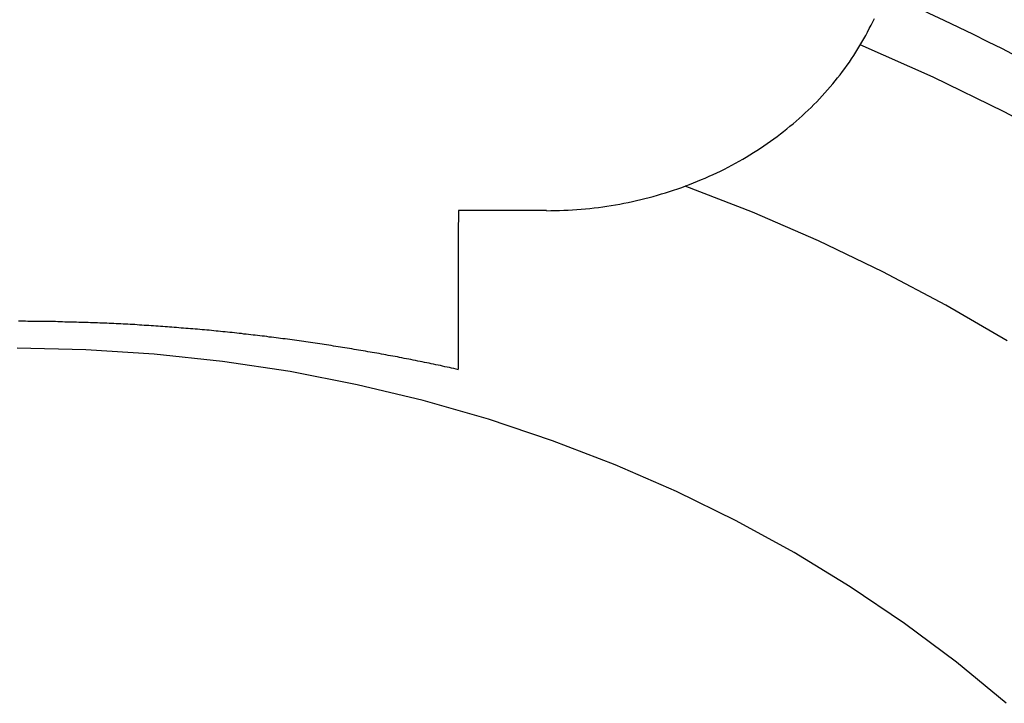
# Model space of a CAD drawing. Extents: x 1107 to 4046, y 937 to 3355.
# Tile 444 of 656: x 2173.49 to 2179.07, y 2666.02 to 2669.89. Entities that reach past the tile are written whole.
import ezdxf

# ---------------------------------------------------------------- set-up
doc = ezdxf.new("R2010")
doc.units = 0
doc.layers.add('KF_VIDA_L___C_REAR', color=7, linetype='CONTINUOUS')

# ---------------------------------------------------------------- blocks, each defined once
blk = doc.blocks.new('KF_VIDA_L___C_REAR')
at = {"layer": 'KF_VIDA_L___C_REAR'}
for p, q in [((-11, 979.598444), (-11, 979.532402)), ((-10.5, 979.598444), (-11, 979.598444))]:
    blk.add_line(p, q, dxfattribs=at)
for points in [[(-10.5, 979.598, 0), (-10.4755, 979.599, 0), (-10.4509, 979.599, 0), (-10.4264, 979.6, 0), (-10.4019, 979.601, 0), (-10.3774, 979.602, 0), (-10.3529, 979.603, 0), (-10.3284, 979.605, 0), (-10.304, 979.607, 0), (-10.2796, 979.609, 0), (-10.2552, 979.611, 0), (-10.2308, 979.614, 0), (-10.2065, 979.617, 0), (-10.1823, 979.62, 0), (-10.1581, 979.624, 0), (-10.1339, 979.628, 0), (-10.1098, 979.632, 0), (-10.0858, 979.636, 0), (-10.0618, 979.641, 0), (-10.0379, 979.645, 0), (-10.014, 979.65, 0), (-9.99027, 979.656, 0), (-9.96657, 979.661, 0), (-9.94296, 979.667, 0), (-9.91943, 979.673, 0), (-9.89599, 979.679, 0), (-9.87264, 979.686, 0), (-9.84938, 979.693, 0), (-9.82622, 979.7, 0), (-9.80316, 979.707, 0), (-9.78021, 979.715, 0), (-9.75737, 979.722, 0), (-9.73463, 979.73, 0), (-9.71202, 979.739, 0), (-9.68952, 979.747, 0), (-9.66714, 979.756, 0), (-9.64489, 979.765, 0), (-9.62277, 979.774, 0), (-9.60078, 979.783, 0), (-9.57892, 979.793, 0), (-9.55721, 979.803, 0), (-9.53563, 979.813, 0), (-9.5142, 979.823, 0), (-9.49292, 979.834, 0), (-9.47179, 979.845, 0), (-9.45082, 979.856, 0), (-9.43, 979.867, 0), (-9.40935, 979.879, 0), (-9.38886, 979.89, 0), (-9.36854, 979.902, 0), (-9.34838, 979.914, 0), (-9.3284, 979.927, 0), (-9.3086, 979.939, 0), (-9.28898, 979.952, 0), (-9.26954, 979.965, 0), (-9.25028, 979.978, 0), (-9.23121, 979.992, 0), (-9.21234, 980.005, 0), (-9.19365, 980.019, 0), (-9.17517, 980.033, 0), (-9.15688, 980.047, 0), (-9.1388, 980.061, 0), (-9.12092, 980.076, 0), (-9.10325, 980.091, 0), (-9.08579, 980.106, 0), (-9.06854, 980.121, 0), (-9.05151, 980.136, 0), (-9.03469, 980.152, 0), (-9.0181, 980.167, 0), (-9.00173, 980.183, 0), (-8.98558, 980.199, 0), (-8.96967, 980.215, 0), (-8.95398, 980.232, 0), (-8.93853, 980.248, 0), (-8.92331, 980.265, 0), (-8.90833, 980.282, 0), (-8.89358, 980.299, 0), (-8.87909, 980.316, 0), (-8.86483, 980.333, 0), (-8.85082, 980.351, 0), (-8.83706, 980.368, 0), (-8.82355, 980.386, 0), (-8.81029, 980.404, 0), (-8.79729, 980.422, 0), (-8.78454, 980.44, 0), (-8.77205, 980.458, 0), (-8.75983, 980.477, 0), (-8.74786, 980.495, 0), (-8.73616, 980.514, 0), (-8.72472, 980.533, 0), (-8.71355, 980.552, 0), (-8.70265, 980.571, 0), (-8.69202, 980.59, 0), (-8.68166, 980.609, 0), (-8.67158, 980.629, 0), (-8.66177, 980.648, 0), (-8.65224, 980.668, 0), (-8.64299, 980.687, 0)], [(-7.83505, 980.472, 0), (-7.91686, 980.514, 0), (-7.99908, 980.555, 0), (-8.08172, 980.596, 0), (-8.16476, 980.636, 0), (-8.24821, 980.676, 0), (-8.33204, 980.715, 0), (-8.41627, 980.754, 0), (-8.50087, 980.791, 0), (-8.58585, 980.828, 0)], [(-7.51335, 979.948, 0), (-7.90674, 980.158, 0), (-8.31003, 980.355, 0), (-8.7225, 980.537, 0)], [(-7.89109, 978.862, 0), (-8.23793, 979.064, 0), (-8.59445, 979.253, 0), (-8.95997, 979.428, 0), (-9.33383, 979.59, 0), (-9.71534, 979.737, 0)], [(-11, 978.7, 0), (-11, 978.7, 0), (-11, 978.7, 0), (-11, 978.7, 0), (-11, 978.7, 0), (-11, 978.7, 0), (-11, 978.701, 0), (-11, 978.701, 0), (-11, 978.701, 0), (-11, 978.701, 0), (-11, 978.702, 0), (-11, 978.702, 0), (-11, 978.702, 0), (-11, 978.703, 0), (-11, 978.703, 0), (-11, 978.704, 0), (-11, 978.704, 0), (-11, 978.705, 0), (-11, 978.705, 0), (-11, 978.706, 0), (-11, 978.706, 0), (-11, 978.707, 0), (-11, 978.707, 0), (-11, 978.708, 0), (-11, 978.709, 0), (-11, 978.71, 0), (-11, 978.71, 0), (-11, 978.711, 0), (-11, 978.712, 0), (-11, 978.713, 0), (-11, 978.714, 0), (-11, 978.714, 0), (-11, 978.715, 0), (-11, 978.716, 0), (-11, 978.717, 0), (-11, 978.718, 0), (-11, 978.719, 0), (-11, 978.72, 0), (-11, 978.721, 0), (-11, 978.722, 0), (-11, 978.723, 0), (-11, 978.725, 0), (-11, 978.726, 0), (-11, 978.727, 0), (-11, 978.728, 0), (-11, 978.729, 0), (-11, 978.731, 0), (-11, 978.732, 0), (-11, 978.733, 0), (-11, 978.734, 0), (-11, 978.736, 0), (-11, 978.737, 0), (-11, 978.739, 0), (-11, 978.74, 0), (-11, 978.741, 0), (-11, 978.743, 0), (-11, 978.744, 0), (-11, 978.746, 0), (-11, 978.748, 0), (-11, 978.749, 0), (-11, 978.751, 0), (-11, 978.752, 0), (-11, 978.754, 0), (-11, 978.756, 0), (-11, 978.757, 0), (-11, 978.759, 0), (-11, 978.761, 0), (-11, 978.763, 0), (-11, 978.765, 0), (-11, 978.766, 0), (-11, 978.768, 0), (-11, 978.77, 0), (-11, 978.772, 0), (-11, 978.774, 0), (-11, 978.776, 0), (-11, 978.778, 0), (-11, 978.78, 0), (-11, 978.783, 0), (-11, 978.785, 0), (-11, 978.787, 0), (-11, 978.789, 0), (-11, 978.792, 0), (-11, 978.794, 0), (-11, 978.796, 0), (-11, 978.799, 0), (-11, 978.801, 0), (-11, 978.803, 0), (-11, 978.806, 0), (-11, 978.808, 0), (-11, 978.811, 0), (-11, 978.813, 0), (-11, 978.816, 0), (-11, 978.819, 0), (-11, 978.821, 0), (-11, 978.824, 0), (-11, 978.827, 0), (-11, 978.829, 0), (-11, 978.832, 0), (-11, 978.835, 0), (-11, 978.838, 0), (-11, 978.841, 0), (-11, 978.843, 0), (-11, 978.846, 0), (-11, 978.849, 0), (-11, 978.852, 0), (-11, 978.855, 0), (-11, 978.858, 0), (-11, 978.861, 0), (-11, 978.864, 0), (-11, 978.867, 0), (-11, 978.87, 0), (-11, 978.873, 0), (-11, 978.877, 0), (-11, 978.88, 0), (-11, 978.883, 0), (-11, 978.886, 0), (-11, 978.889, 0), (-11, 978.893, 0), (-11, 978.896, 0), (-11, 978.899, 0), (-11, 978.903, 0), (-11, 978.906, 0), (-11, 978.909, 0), (-11, 978.913, 0), (-11, 978.916, 0), (-11, 978.919, 0), (-11, 978.923, 0), (-11, 978.926, 0), (-11, 978.93, 0), (-11, 978.933, 0), (-11, 978.937, 0), (-11, 978.94, 0), (-11, 978.944, 0), (-11, 978.947, 0), (-11, 978.951, 0), (-11, 978.955, 0), (-11, 978.958, 0), (-11, 978.962, 0), (-11, 978.965, 0), (-11, 978.969, 0), (-11, 978.973, 0), (-11, 978.976, 0), (-11, 978.98, 0), (-11, 978.984, 0), (-11, 978.988, 0), (-11, 978.991, 0), (-11, 978.995, 0), (-11, 978.999, 0), (-11, 979.003, 0), (-11, 979.006, 0), (-11, 979.01, 0), (-11, 979.014, 0), (-11, 979.018, 0), (-11, 979.022, 0), (-11, 979.026, 0), (-11, 979.03, 0), (-11, 979.033, 0), (-11, 979.037, 0), (-11, 979.041, 0), (-11, 979.045, 0), (-11, 979.049, 0), (-11, 979.053, 0), (-11, 979.057, 0), (-11, 979.061, 0), (-11, 979.065, 0), (-11, 979.069, 0), (-11, 979.073, 0), (-11, 979.078, 0), (-11, 979.082, 0), (-11, 979.086, 0), (-11, 979.09, 0), (-11, 979.095, 0), (-11, 979.099, 0), (-11, 979.104, 0), (-11, 979.108, 0), (-11, 979.112, 0), (-11, 979.117, 0), (-11, 979.121, 0), (-11, 979.126, 0), (-11, 979.131, 0), (-11, 979.135, 0), (-11, 979.14, 0), (-11, 979.145, 0), (-11, 979.149, 0), (-11, 979.154, 0), (-11, 979.159, 0), (-11, 979.163, 0), (-11, 979.168, 0), (-11, 979.173, 0), (-11, 979.178, 0), (-11, 979.183, 0), (-11, 979.188, 0), (-11, 979.193, 0), (-11, 979.198, 0), (-11, 979.203, 0), (-11, 979.208, 0), (-11, 979.213, 0), (-11, 979.218, 0), (-11, 979.223, 0), (-11, 979.228, 0), (-11, 979.233, 0), (-11, 979.238, 0), (-11, 979.243, 0), (-11, 979.248, 0), (-11, 979.254, 0), (-11, 979.259, 0), (-11, 979.264, 0), (-11, 979.269, 0), (-11, 979.275, 0), (-11, 979.28, 0), (-11, 979.285, 0), (-11, 979.291, 0), (-11, 979.296, 0), (-11, 979.301, 0), (-11, 979.307, 0), (-11, 979.312, 0), (-11, 979.317, 0), (-11, 979.323, 0), (-11, 979.328, 0), (-11, 979.333, 0), (-11, 979.339, 0), (-11, 979.344, 0), (-11, 979.35, 0), (-11, 979.355, 0), (-11, 979.361, 0), (-11, 979.366, 0), (-11, 979.372, 0), (-11, 979.377, 0), (-11, 979.383, 0), (-11, 979.388, 0), (-11, 979.394, 0), (-11, 979.399, 0), (-11, 979.405, 0), (-11, 979.41, 0), (-11, 979.416, 0), (-11, 979.421, 0), (-11, 979.427, 0), (-11, 979.432, 0), (-11, 979.438, 0), (-11, 979.444, 0), (-11, 979.449, 0), (-11, 979.455, 0), (-11, 979.46, 0), (-11, 979.466, 0), (-11, 979.471, 0), (-11, 979.477, 0), (-11, 979.482, 0), (-11, 979.488, 0), (-11, 979.494, 0), (-11, 979.499, 0), (-11, 979.505, 0), (-11, 979.51, 0), (-11, 979.516, 0), (-11, 979.521, 0), (-11, 979.527, 0), (-11, 979.532, 0)], [(-11, 978.698, 0), (-11.0128, 978.701, 0), (-11.0255, 978.704, 0), (-11.0383, 978.707, 0), (-11.051, 978.71, 0), (-11.0638, 978.712, 0), (-11.0766, 978.715, 0), (-11.0894, 978.718, 0), (-11.1022, 978.721, 0), (-11.1149, 978.723, 0), (-11.1277, 978.726, 0), (-11.1405, 978.729, 0), (-11.1533, 978.731, 0), (-11.1662, 978.734, 0), (-11.179, 978.737, 0), (-11.1918, 978.739, 0), (-11.2046, 978.742, 0), (-11.2174, 978.744, 0), (-11.2303, 978.747, 0), (-11.2431, 978.75, 0), (-11.2559, 978.752, 0), (-11.2688, 978.755, 0), (-11.2816, 978.757, 0), (-11.2945, 978.76, 0), (-11.3073, 978.762, 0), (-11.3202, 978.765, 0), (-11.3331, 978.767, 0), (-11.3459, 978.77, 0), (-11.3588, 978.772, 0), (-11.3717, 978.774, 0), (-11.3846, 978.777, 0), (-11.3974, 978.779, 0), (-11.4103, 978.782, 0), (-11.4232, 978.784, 0), (-11.4361, 978.786, 0), (-11.449, 978.789, 0), (-11.4619, 978.791, 0), (-11.4748, 978.793, 0), (-11.4877, 978.796, 0), (-11.5006, 978.798, 0), (-11.5136, 978.8, 0), (-11.5265, 978.802, 0), (-11.5394, 978.805, 0), (-11.5523, 978.807, 0), (-11.5653, 978.809, 0), (-11.5782, 978.811, 0), (-11.5912, 978.813, 0), (-11.6041, 978.816, 0), (-11.6171, 978.818, 0), (-11.63, 978.82, 0), (-11.643, 978.822, 0), (-11.6559, 978.824, 0), (-11.6689, 978.826, 0), (-11.6818, 978.828, 0), (-11.6948, 978.83, 0), (-11.7078, 978.832, 0), (-11.7208, 978.834, 0), (-11.7337, 978.836, 0), (-11.7467, 978.838, 0), (-11.7597, 978.84, 0), (-11.7727, 978.842, 0), (-11.7857, 978.844, 0), (-11.7987, 978.846, 0), (-11.8117, 978.848, 0), (-11.8247, 978.85, 0), (-11.8377, 978.852, 0), (-11.8507, 978.854, 0), (-11.8637, 978.856, 0), (-11.8767, 978.858, 0), (-11.8898, 978.859, 0), (-11.9028, 978.861, 0), (-11.9158, 978.863, 0), (-11.9288, 978.865, 0), (-11.9419, 978.867, 0), (-11.9549, 978.868, 0), (-11.9679, 978.87, 0), (-11.981, 978.872, 0), (-11.994, 978.873, 0), (-12.0071, 978.875, 0), (-12.0201, 978.877, 0), (-12.0332, 978.879, 0), (-12.0462, 978.88, 0), (-12.0593, 978.882, 0), (-12.0723, 978.883, 0), (-12.0854, 978.885, 0), (-12.0984, 978.887, 0), (-12.1115, 978.888, 0), (-12.1246, 978.89, 0), (-12.1377, 978.891, 0), (-12.1507, 978.893, 0), (-12.1638, 978.894, 0), (-12.1769, 978.896, 0), (-12.19, 978.897, 0), (-12.2031, 978.899, 0), (-12.2161, 978.9, 0), (-12.2292, 978.902, 0), (-12.2423, 978.903, 0), (-12.2554, 978.905, 0), (-12.2685, 978.906, 0), (-12.2816, 978.908, 0), (-12.2947, 978.909, 0), (-12.3078, 978.91, 0), (-12.3209, 978.912, 0), (-12.334, 978.913, 0), (-12.3471, 978.914, 0), (-12.3603, 978.916, 0), (-12.3734, 978.917, 0), (-12.3865, 978.918, 0), (-12.3996, 978.919, 0), (-12.4127, 978.921, 0), (-12.4259, 978.922, 0), (-12.439, 978.923, 0), (-12.4521, 978.924, 0), (-12.4652, 978.925, 0), (-12.4784, 978.927, 0), (-12.4915, 978.928, 0), (-12.5046, 978.929, 0), (-12.5178, 978.93, 0), (-12.5309, 978.931, 0), (-12.5441, 978.932, 0), (-12.5572, 978.933, 0), (-12.5703, 978.934, 0), (-12.5835, 978.935, 0), (-12.5966, 978.936, 0), (-12.6098, 978.937, 0), (-12.6229, 978.938, 0), (-12.6361, 978.939, 0), (-12.6492, 978.94, 0), (-12.6624, 978.941, 0), (-12.6756, 978.942, 0), (-12.6887, 978.943, 0), (-12.7019, 978.944, 0), (-12.715, 978.945, 0), (-12.7282, 978.946, 0), (-12.7414, 978.947, 0), (-12.7545, 978.948, 0), (-12.7677, 978.949, 0), (-12.7809, 978.949, 0), (-12.794, 978.95, 0), (-12.8072, 978.951, 0), (-12.8204, 978.952, 0), (-12.8336, 978.953, 0), (-12.8467, 978.953, 0), (-12.8599, 978.954, 0), (-12.8731, 978.955, 0), (-12.8863, 978.955, 0), (-12.8995, 978.956, 0), (-12.9126, 978.957, 0), (-12.9258, 978.957, 0), (-12.939, 978.958, 0), (-12.9522, 978.959, 0), (-12.9654, 978.959, 0), (-12.9786, 978.96, 0), (-12.9918, 978.961, 0), (-13.0049, 978.961, 0), (-13.0181, 978.962, 0), (-13.0313, 978.962, 0), (-13.0445, 978.963, 0), (-13.0577, 978.963, 0), (-13.0709, 978.964, 0), (-13.0841, 978.964, 0), (-13.0973, 978.965, 0), (-13.1105, 978.965, 0), (-13.1237, 978.966, 0), (-13.1369, 978.966, 0), (-13.1501, 978.966, 0), (-13.1633, 978.967, 0), (-13.1765, 978.967, 0), (-13.1897, 978.968, 0), (-13.2029, 978.968, 0), (-13.2161, 978.968, 0), (-13.2293, 978.968, 0), (-13.2425, 978.969, 0), (-13.2557, 978.969, 0), (-13.2689, 978.969, 0), (-13.2821, 978.97, 0), (-13.2953, 978.97, 0), (-13.3085, 978.97, 0), (-13.3217, 978.97, 0), (-13.3349, 978.97, 0), (-13.3481, 978.971, 0), (-13.3613, 978.971, 0), (-13.3745, 978.971, 0), (-13.3877, 978.971, 0), (-13.4009, 978.971, 0), (-13.4142, 978.971, 0), (-13.4274, 978.971, 0), (-13.4406, 978.971, 0), (-13.4538, 978.972, 0), (-13.467, 978.972, 0), (-13.4802, 978.972, 0), (-13.4934, 978.972, 0)], [(-7.89618, 976.809, 0), (-8.1779, 977.041, 0), (-8.47243, 977.261, 0), (-8.77908, 977.468, 0), (-9.09711, 977.662, 0), (-9.42574, 977.842, 0), (-9.76418, 978.009, 0), (-10.1116, 978.16, 0), (-10.4672, 978.296, 0), (-10.8301, 978.418, 0), (-11.1995, 978.523, 0), (-11.5744, 978.613, 0), (-11.9539, 978.687, 0), (-12.3372, 978.745, 0), (-12.7232, 978.786, 0), (-13.1111, 978.811, 0), (-13.5, 978.819, 0)]]:
    blk.add_polyline3d(points, dxfattribs=at)

msp = doc.modelspace()

# ---------------------------------------------------------------- block references
at = {"layer": 'KF_VIDA_L___C_REAR'}
msp.add_blockref('KF_VIDA_L___C_REAR', (2186.9791, 1689.2132), dxfattribs=at)

doc.saveas('drawing.dxf')
